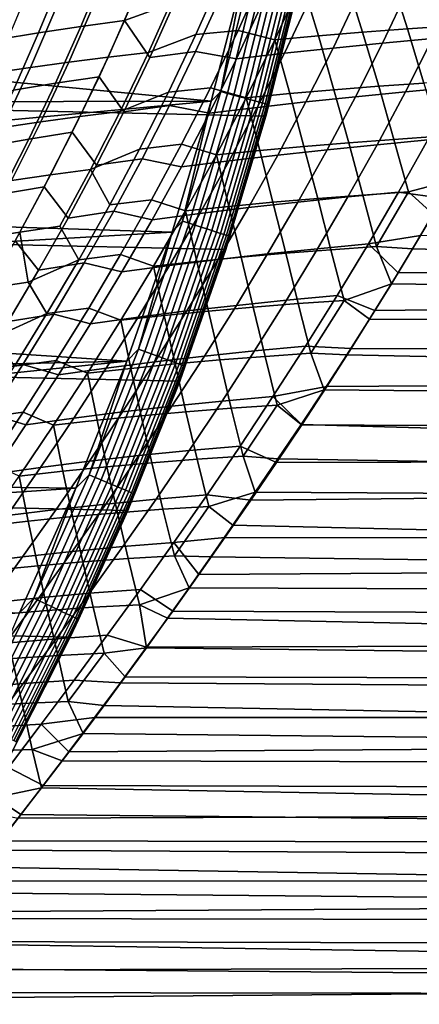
# Model space of a CAD drawing. Header units: metres. Extents: x -28 to 70, y -218 to 28.
# Tile 331 of 463: x 24.33 to 27.87, y -15.18 to -6.46. Entities that reach past the tile are written whole.
import ezdxf

# ---------------------------------------------------------------- set-up
doc = ezdxf.new("R2010")
doc.units = ezdxf.units.M
doc.layers.add('solid_10_261_432_XXX', color=7, linetype='CONTINUOUS')

msp = doc.modelspace()

# ---------------------------------------------------------------- linework, layer by layer
at = {"layer": 'solid_10_261_432_XXX'}
for points in [[(26.508976, -7.316027, -5), (-26.810513, -6.119348, -5), (-27.058064, -4.910316, -5), (26.810513, -6.119348, -5)], [(25.257154, -6.469104, 133.961212), (25.701258, -6.310144, 133.799484), (25.908752, -5.81564, 133.945221), (25.470217, -5.962997, 134.112137)], [(26.026873, -7.183444), (26.32296, -6.008478), (21.108849, -6.198103), (20.955364, -6.698708)], [(24.707632, -6.06529, 134.565735), (24.496422, -6.580187, 134.414658), (24.870918, -6.523442, 134.177658), (25.08305, -6.013059, 134.328659)], [(25.08305, -6.013059, 134.328659), (24.870918, -6.523442, 134.177658), (25.257154, -6.469104, 133.961212), (25.470217, -5.962997, 134.112137)], [(26.112209, -7.100045, -0.003646), (26.32296, -6.008478), (26.026873, -7.183444)], [(26.112209, -7.100045, -0.003646), (26.400711, -5.938065, -0.003646), (26.32296, -6.008478)], [(26.169575, -7.115643, -0.014544), (26.45871, -5.95111, -0.014544), (26.400711, -5.938065, -0.003646), (26.112209, -7.100045, -0.003646)], [(26.225252, -7.130782, -0.032535), (26.515001, -5.963772, -0.032535), (26.45871, -5.95111, -0.014544), (26.169575, -7.115643, -0.014544)], [(26.278429, -7.145241, -0.057356), (26.568766, -5.975864, -0.057356), (26.515001, -5.963772, -0.032535), (26.225252, -7.130782, -0.032535)], [(26.328325, -7.158808, -0.088645), (26.619215, -5.987211, -0.088645), (26.568766, -5.975864, -0.057356), (26.278429, -7.145241, -0.057356)], [(26.374216, -7.171286, -0.125945), (26.665611, -5.997647, -0.125945), (26.619215, -5.987211, -0.088645), (26.328325, -7.158808, -0.088645)], [(26.415428, -7.182491, -0.16871), (26.707279, -6.007019, -0.16871), (26.665611, -5.997647, -0.125945), (26.374216, -7.171286, -0.125945)], [(26.451359, -7.192262, -0.216316), (26.743608, -6.01519, -0.216316), (26.707279, -6.007019, -0.16871), (26.415428, -7.182491, -0.16871)], [(26.481485, -7.200453, -0.268066), (26.774067, -6.022041, -0.268066), (26.743608, -6.01519, -0.216316), (26.451359, -7.192262, -0.216316)], [(24.344812, -6.119728, 134.822586), (24.134478, -6.639364, 134.671387), (24.496422, -6.580187, 134.414658), (24.707632, -6.06529, 134.565735)], [(25.468882, -6.753519, 94.319649), (25.705908, -6.222481, 94.150887), (26.120779, -6.074852, 94.280891), (25.889904, -6.594887, 94.443947)], [(25.889904, -6.594887, 94.443947), (26.120779, -6.074852, 94.280891), (26.495844, -6.040482, 94.425362), (26.263762, -6.557748, 94.588699)], [(26.495844, -6.040482, 94.425362), (26.829556, -6.117515, 94.584053), (26.588961, -6.640156, 94.753601), (26.263762, -6.557748, 94.588699)], [(26.505367, -7.206946, -0.323206), (26.798212, -6.027472, -0.323206), (26.774067, -6.022041, -0.268066), (26.481485, -7.200453, -0.268066)], [(26.522654, -7.211647, -0.380929), (26.815689, -6.031403, -0.380929), (26.798212, -6.027472, -0.323206), (26.505367, -7.206946, -0.323206)], [(26.533094, -7.214486, -0.440391), (26.826244, -6.033777, -0.440391), (26.815689, -6.031403, -0.380929), (26.522654, -7.211647, -0.380929)], [(26.533094, -7.214486, -0.440391), (26.810518, -6.119322, -0.5), (26.826244, -6.033777, -0.440391)], [(26.829556, -6.117515, 94.584053), (27.217405, -6.086092, 94.689491), (27.36816, -6.574712, 94.94442), (26.975796, -6.606469, 94.859169)], [(27.217405, -6.086092, 94.689491), (27.610661, -6.056319, 94.774734), (27.765327, -6.544814, 95.008896), (27.36816, -6.574712, 94.94442)], [(27.610661, -6.056319, 94.774734), (28.008568, -6.028113, 94.839355), (28.166573, -6.516701, 95.052124), (27.765327, -6.544814, 95.008896)], [(26.154049, -8.497979, -5), (-26.508976, -7.316027, -5), (-26.810513, -6.119348, -5), (26.508976, -7.316027, -5)], [(23.995436, -6.176404, 135.098404), (23.7859, -6.700996, 134.947037), (24.134478, -6.639364, 134.671387), (24.344812, -6.119728, 134.822586)], [(26.810518, -6.119322, -0.5), (26.50898, -7.316009, -0.5), (26.508976, -7.316027, -5), (26.810513, -6.119348, -5)], [(26.533094, -7.214486, -0.440391), (26.50898, -7.316009, -0.5), (26.810518, -6.119322, -0.5)], [(26.588961, -6.640156, 94.753601), (26.829556, -6.117515, 94.584053), (26.975796, -6.606469, 94.859169)], [(27.33465, -6.231974, 133.214096), (27.105629, -6.714567, 133.052353), (27.543554, -6.671005, 132.974854), (27.77286, -6.190781, 133.136063)], [(27.77286, -6.190781, 133.136063), (27.543554, -6.671005, 132.974854), (27.986959, -6.62956, 132.922638), (28.216362, -6.151386, 133.083115)], [(24.762762, -6.839872, 93.937775), (24.997213, -6.301993, 93.769585), (25.34708, -6.261263, 93.969101), (25.11134, -6.795604, 94.137566)], [(25.11134, -6.795604, 94.137566), (25.34708, -6.261263, 93.969101), (25.705908, -6.222481, 94.150887), (25.468882, -6.753519, 94.319649)], [(25.701258, -6.310144, 133.799484), (25.4814, -6.797933, 133.642242), (25.888069, -6.745585, 133.469482), (26.108692, -6.261338, 133.626587)], [(26.108692, -6.261338, 133.626587), (25.888069, -6.745585, 133.469482), (26.250023, -6.808491, 133.280884), (26.478025, -6.320237, 133.443268)], [(26.478025, -6.320237, 133.443268), (26.250023, -6.808491, 133.280884), (26.674135, -6.760358, 133.154572), (26.902714, -6.275085, 133.316696)], [(26.902714, -6.275085, 133.316696), (26.674135, -6.760358, 133.154572), (27.105629, -6.714567, 133.052353), (27.33465, -6.231974, 133.214096)], [(24.094927, -6.934979, 93.487564), (24.326881, -6.389357, 93.319855), (24.656935, -6.344686, 93.552963), (24.423756, -6.886329, 93.720894)], [(24.423756, -6.886329, 93.720894), (24.656935, -6.344686, 93.552963), (24.997213, -6.301993, 93.769585), (24.762762, -6.839872, 93.937775)], [(25.257154, -6.469104, 133.961212), (25.4814, -6.797933, 133.642242), (25.701258, -6.310144, 133.799484)], [(24.496422, -6.580187, 134.414658), (24.272234, -7.087498, 134.251373), (24.645945, -7.026426, 134.014572), (24.870918, -6.523442, 134.177658)], [(24.870918, -6.523442, 134.177658), (24.645945, -7.026426, 134.014572), (25.031372, -6.968006, 133.798309), (25.257154, -6.469104, 133.961212)], [(25.257154, -6.469104, 133.961212), (25.031372, -6.968006, 133.798309), (25.250147, -7.278833, 133.473633), (25.4814, -6.797933, 133.642242)], [(27.765327, -6.544814, 95.008896), (28.166573, -6.516701, 95.052124), (28.315327, -6.996615, 95.255226), (27.910942, -7.023862, 95.234238)], [(24.134478, -6.639364, 134.671387), (23.911026, -7.151235, 134.507874), (24.272234, -7.087498, 134.251373), (24.496422, -6.580187, 134.414658)], [(25.218801, -7.275313, 94.501595), (25.468882, -6.753519, 94.319649), (25.889904, -6.594887, 94.443947), (25.646357, -7.106007, 94.619637)], [(25.646357, -7.106007, 94.619637), (25.889904, -6.594887, 94.443947), (26.263762, -6.557748, 94.588699), (26.019171, -7.066206, 94.76461)], [(26.263762, -6.557748, 94.588699), (26.588961, -6.640156, 94.753601), (26.335863, -7.153922, 94.936119), (26.019171, -7.066206, 94.76461)], [(26.588961, -6.640156, 94.753601), (26.975796, -6.606469, 94.859169), (27.113504, -7.084555, 95.127014), (26.721859, -7.118124, 95.041779)], [(26.975796, -6.606469, 94.859169), (27.36816, -6.574712, 94.94442), (27.510101, -7.053155, 95.191338), (27.113504, -7.084555, 95.127014)], [(27.36816, -6.574712, 94.94442), (27.765327, -6.544814, 95.008896), (27.910942, -7.023862, 95.234238), (27.510101, -7.053155, 95.191338)], [(27.986959, -6.62956, 132.922638), (27.746748, -7.102325, 132.750626), (28.194906, -7.06153, 132.72525), (28.434895, -6.590118, 132.896317)], [(26.026873, -7.183444), (20.955364, -6.698708), (20.790014, -7.195505)], [(26.335863, -7.153922, 94.936119), (26.588961, -6.640156, 94.753601), (26.721859, -7.118124, 95.041779)], [(27.105629, -6.714567, 133.052353), (26.865572, -7.191088, 132.879089), (27.303329, -7.145478, 132.802124), (27.543554, -6.671005, 132.974854)], [(27.543554, -6.671005, 132.974854), (27.303329, -7.145478, 132.802124), (27.746748, -7.102325, 132.750626), (27.986959, -6.62956, 132.922638)], [(24.514868, -7.36832, 94.119362), (24.762762, -6.839872, 93.937775), (25.11134, -6.795604, 94.137566), (24.862352, -7.320603, 94.319321)], [(24.862352, -7.320603, 94.319321), (25.11134, -6.795604, 94.137566), (25.468882, -6.753519, 94.319649), (25.218801, -7.275313, 94.501595)], [(25.4814, -6.797933, 133.642242), (25.250147, -7.278833, 133.473633), (25.656185, -7.223183, 133.301102), (25.888069, -6.745585, 133.469482)], [(25.888069, -6.745585, 133.469482), (25.656185, -7.223183, 133.301102), (26.010725, -7.290087, 133.106903), (26.250023, -6.808491, 133.280884)], [(26.250023, -6.808491, 133.280884), (26.010725, -7.290087, 133.106903), (26.434397, -7.239258, 132.980896), (26.674135, -6.760358, 133.154572)], [(26.674135, -6.760358, 133.154572), (26.434397, -7.239258, 132.980896), (26.865572, -7.191088, 132.879089), (27.105629, -6.714567, 133.052353)], [(23.849125, -7.471014, 93.668945), (24.094927, -6.934979, 93.487564), (24.423756, -6.886329, 93.720894), (24.176931, -7.41846, 93.902351)], [(24.176931, -7.41846, 93.902351), (24.423756, -6.886329, 93.720894), (24.762762, -6.839872, 93.937775), (24.514868, -7.36832, 94.119362)], [(24.645945, -7.026426, 134.014572), (24.409082, -7.521751, 133.839554), (24.793861, -7.459484, 133.623581), (25.031372, -6.968006, 133.798309)], [(25.031372, -6.968006, 133.798309), (24.793861, -7.459484, 133.623581), (25.00841, -7.752768, 133.293777), (25.250147, -7.278833, 133.473633)], [(24.272234, -7.087498, 134.251373), (24.035997, -7.586924, 134.076035), (24.409082, -7.521751, 133.839554), (24.645945, -7.026426, 134.014572)], [(27.113504, -7.084555, 95.127014), (27.510101, -7.053155, 95.191338), (27.644983, -7.523536, 95.429054), (27.24436, -7.553767, 95.386459)], [(27.746748, -7.102325, 132.750626), (27.496693, -7.569886, 132.567108), (27.945175, -7.528127, 132.542603), (28.194906, -7.06153, 132.72525)], [(27.510101, -7.053155, 95.191338), (27.910942, -7.023862, 95.234238), (28.049334, -7.4957, 95.449554), (27.644983, -7.523536, 95.429054)], [(24.956934, -7.788233, 94.696564), (25.218801, -7.275313, 94.501595), (25.646357, -7.106007, 94.619637), (25.391375, -7.608686, 94.807823)], [(25.391375, -7.608686, 94.807823), (25.646357, -7.106007, 94.619637), (26.019171, -7.066206, 94.76461), (25.763357, -7.566377, 94.952927)], [(26.019171, -7.066206, 94.76461), (26.335863, -7.153922, 94.936119), (26.071646, -7.659327, 95.131393), (25.763357, -7.566377, 94.952927)], [(25.772593, -8.248126, -0.003646), (26.112209, -7.100045, -0.003646), (26.026873, -7.183444)], [(25.829212, -8.266246, -0.014544), (26.169575, -7.115643, -0.014544), (26.112209, -7.100045, -0.003646), (25.772593, -8.248126, -0.003646)], [(25.884165, -8.283833, -0.032535), (26.225252, -7.130782, -0.032535), (26.169575, -7.115643, -0.014544), (25.829212, -8.266246, -0.014544)], [(25.936649, -8.30063, -0.057356), (26.278429, -7.145241, -0.057356), (26.225252, -7.130782, -0.032535), (25.884165, -8.283833, -0.032535)], [(25.985899, -8.316391, -0.088645), (26.328325, -7.158808, -0.088645), (26.278429, -7.145241, -0.057356), (25.936649, -8.30063, -0.057356)], [(26.335863, -7.153922, 94.936119), (26.721859, -7.118124, 95.041779), (26.848143, -7.586442, 95.322296), (26.457012, -7.621612, 95.237099)], [(26.865572, -7.191088, 132.879089), (26.615431, -7.661684, 132.694336), (27.053146, -7.614376, 132.617905), (27.303329, -7.145478, 132.802124)], [(26.721859, -7.118124, 95.041779), (27.113504, -7.084555, 95.127014), (27.24436, -7.553767, 95.386459), (26.848143, -7.586442, 95.322296)], [(27.303329, -7.145478, 132.802124), (27.053146, -7.614376, 132.617905), (27.496693, -7.569886, 132.567108), (27.746748, -7.102325, 132.750626)], [(25.678371, -8.343931), (26.026873, -7.183444), (20.612898, -7.688201), (20.424095, -8.17657)], [(26.026873, -7.183444), (20.790014, -7.195505), (20.612898, -7.688201)], [(25.250147, -7.278833, 133.473633), (25.00841, -7.752768, 133.293777), (25.413969, -7.694088, 133.121536), (25.656185, -7.223183, 133.301102)], [(25.656185, -7.223183, 133.301102), (25.413969, -7.694088, 133.121536), (25.761068, -7.765106, 132.921371), (26.010725, -7.290087, 133.106903)], [(25.772593, -8.248126, -0.003646), (26.026873, -7.183444), (25.678371, -8.343931)], [(26.031191, -8.330887, -0.125945), (26.374216, -7.171286, -0.125945), (26.328325, -7.158808, -0.088645), (25.985899, -8.316391, -0.088645)], [(26.071867, -8.343904, -0.16871), (26.415428, -7.182491, -0.16871), (26.374216, -7.171286, -0.125945), (26.031191, -8.330887, -0.125945)], [(26.071646, -7.659327, 95.131393), (26.335863, -7.153922, 94.936119), (26.457012, -7.621612, 95.237099)], [(26.107332, -8.355254, -0.216316), (26.451359, -7.192262, -0.216316), (26.415428, -7.182491, -0.16871), (26.071867, -8.343904, -0.16871)], [(26.137066, -8.36477, -0.268066), (26.481485, -7.200453, -0.268066), (26.451359, -7.192262, -0.216316), (26.107332, -8.355254, -0.216316)], [(26.160637, -8.372313, -0.323206), (26.505367, -7.206946, -0.323206), (26.481485, -7.200453, -0.268066), (26.137066, -8.36477, -0.268066)], [(26.1777, -8.377774, -0.380929), (26.522654, -7.211647, -0.380929), (26.505367, -7.206946, -0.323206), (26.160637, -8.372313, -0.323206)], [(26.188004, -8.381072, -0.440391), (26.533094, -7.214486, -0.440391), (26.522654, -7.211647, -0.380929), (26.1777, -8.377774, -0.380929)], [(26.434397, -7.239258, 132.980896), (26.184441, -7.711898, 132.795715), (26.615431, -7.661684, 132.694336), (26.865572, -7.191088, 132.879089)], [(26.188004, -8.381072, -0.440391), (26.50898, -7.316009, -0.5), (26.533094, -7.214486, -0.440391)], [(25.74646, -9.662806, -5), (-26.154049, -8.497979, -5), (-26.508976, -7.316027, -5), (26.154049, -8.497979, -5)], [(24.254715, -7.887603, 94.31424), (24.514868, -7.36832, 94.119362), (24.862352, -7.320603, 94.319321), (24.601343, -7.836577, 94.514229)], [(24.601343, -7.836577, 94.514229), (24.862352, -7.320603, 94.319321), (25.218801, -7.275313, 94.501595), (24.956934, -7.788233, 94.696564)], [(26.010725, -7.290087, 133.106903), (25.761068, -7.765106, 132.921371), (26.184441, -7.711898, 132.795715), (26.434397, -7.239258, 132.980896)], [(26.50898, -7.316009, -0.5), (26.154055, -8.497964, -0.5), (26.154049, -8.497979, -5), (26.508976, -7.316027, -5)], [(26.188004, -8.381072, -0.440391), (26.154055, -8.497964, -0.5), (26.50898, -7.316009, -0.5)], [(23.917606, -7.94129, 94.097252), (24.176931, -7.41846, 93.902351), (24.514868, -7.36832, 94.119362), (24.254715, -7.887603, 94.31424)], [(24.409082, -7.521751, 133.839554), (24.161203, -8.009341, 133.652618), (24.545509, -7.943502, 133.437042), (24.793861, -7.459484, 133.623581)], [(24.793861, -7.459484, 133.623581), (24.545509, -7.943502, 133.437042), (24.756861, -8.220021, 133.102493), (25.00841, -7.752768, 133.293777)], [(27.644983, -7.523536, 95.429054), (28.049334, -7.4957, 95.449554), (28.166256, -7.884161, 95.619576), (27.774454, -7.987513, 95.656303)], [(24.035997, -7.586924, 134.076035), (23.788557, -8.078346, 133.888626), (24.161203, -8.009341, 133.652618), (24.409082, -7.521751, 133.839554)], [(25.126179, -8.102912, 95.008255), (25.391375, -7.608686, 94.807823), (25.763357, -7.566377, 94.952927), (25.497547, -8.058279, 95.153397)], [(25.763357, -7.566377, 94.952927), (26.071646, -7.659327, 95.131393), (25.797604, -8.156281, 95.339127), (25.497547, -8.058279, 95.153397)], [(27.053146, -7.614376, 132.617905), (26.793617, -8.078202, 132.421951), (27.237383, -8.032761, 132.371796), (27.496693, -7.569886, 132.567108)], [(26.848143, -7.586442, 95.322296), (27.24436, -7.553767, 95.386459), (27.369974, -8.015677, 95.636238), (26.969393, -8.046599, 95.593933)], [(27.496693, -7.569886, 132.567108), (27.237383, -8.032761, 132.371796), (27.686266, -7.990438, 132.348099), (27.945175, -7.528127, 132.542603)], [(27.24436, -7.553767, 95.386459), (27.644983, -7.523536, 95.429054), (27.774454, -7.987513, 95.656303), (27.369974, -8.015677, 95.636238)], [(27.945175, -7.528127, 132.542603), (27.686266, -7.990438, 132.348099), (28.072382, -8.044098, 132.310989), (28.256311, -7.719522, 132.45018)], [(24.956934, -7.788233, 94.696564), (25.391375, -7.608686, 94.807823), (25.126179, -8.102912, 95.008255)], [(25.797604, -8.156281, 95.339127), (26.071646, -7.659327, 95.131393), (26.182549, -8.116863, 95.444817)], [(26.184441, -7.711898, 132.795715), (25.924915, -8.178736, 132.598816), (26.355841, -8.126836, 132.497864), (26.615431, -7.661684, 132.694336)], [(26.071646, -7.659327, 95.131393), (26.457012, -7.621612, 95.237099), (26.573364, -8.080316, 95.529938), (26.182549, -8.116863, 95.444817)], [(26.615431, -7.661684, 132.694336), (26.355841, -8.126836, 132.497864), (26.793617, -8.078202, 132.421951), (27.053146, -7.614376, 132.617905)], [(26.457012, -7.621612, 95.237099), (26.848143, -7.586442, 95.322296), (26.969393, -8.046599, 95.593933), (26.573364, -8.080316, 95.529938)], [(25.00841, -7.752768, 133.293777), (24.756861, -8.220021, 133.102493), (25.162094, -8.158621, 132.930634), (25.413969, -7.694088, 133.121536)], [(25.413969, -7.694088, 133.121536), (25.162094, -8.158621, 132.930634), (25.501713, -8.233974, 132.724075), (25.761068, -7.765106, 132.921371)], [(25.761068, -7.765106, 132.921371), (25.501713, -8.233974, 132.724075), (25.924915, -8.178736, 132.598816), (26.184441, -7.711898, 132.795715)], [(23.983555, -8.397487, 94.522163), (24.254715, -7.887603, 94.31424), (24.601343, -7.836577, 94.514229), (24.32958, -8.343329, 94.722023)], [(24.32958, -8.343329, 94.722023), (24.601343, -7.836577, 94.514229), (24.956934, -7.788233, 94.696564), (24.684557, -8.292112, 94.904289)], [(24.956934, -7.788233, 94.696564), (25.126179, -8.102912, 95.008255), (24.851974, -8.588424, 95.220619), (24.684557, -8.292112, 94.904289)], [(27.774454, -7.987513, 95.656303), (28.166256, -7.884161, 95.619576), (27.992249, -8.186392, 95.752182)], [(24.161203, -8.009341, 133.652618), (23.902994, -8.489476, 133.453552), (24.286999, -8.42038, 133.238495), (24.545509, -7.943502, 133.437042)], [(24.545509, -7.943502, 133.437042), (24.286999, -8.42038, 133.238495), (24.496126, -8.680974, 132.899567), (24.756861, -8.220021, 133.102493)], [(27.237383, -8.032761, 132.371796), (26.969366, -8.491506, 132.164383), (27.418697, -8.44903, 132.141388), (27.686266, -7.990438, 132.348099)], [(26.969393, -8.046599, 95.593933), (27.369974, -8.015677, 95.636238), (27.491903, -8.471825, 95.875107), (27.087147, -8.500069, 95.855423)], [(27.369974, -8.015677, 95.636238), (27.774454, -7.987513, 95.656303), (27.491903, -8.471825, 95.875107)], [(27.686266, -7.990438, 132.348099), (27.418697, -8.44903, 132.141388), (27.880901, -8.372719, 132.163086), (28.072382, -8.044098, 132.310989)], [(27.774454, -7.987513, 95.656303), (27.992249, -8.186392, 95.752182), (27.810623, -8.493436, 95.893051), (27.491903, -8.471825, 95.875107)], [(24.851974, -8.588424, 95.220619), (25.126179, -8.102912, 95.008255), (25.497547, -8.058279, 95.153397), (25.22295, -8.541671, 95.365692)], [(25.497547, -8.058279, 95.153397), (25.797604, -8.156281, 95.339127), (25.515009, -8.644542, 95.558952), (25.22295, -8.541671, 95.365692)], [(26.355841, -8.126836, 132.497864), (26.087397, -8.587067, 132.289413), (26.52532, -8.537498, 132.213974), (26.793617, -8.078202, 132.421951)], [(26.182549, -8.116863, 95.444817), (26.573364, -8.080316, 95.529938), (26.686443, -8.531438, 95.813385), (26.290428, -8.565956, 95.749565)], [(26.793617, -8.078202, 132.421951), (26.52532, -8.537498, 132.213974), (26.969366, -8.491506, 132.164383), (27.237383, -8.032761, 132.371796)], [(26.573364, -8.080316, 95.529938), (26.969393, -8.046599, 95.593933), (27.087147, -8.500069, 95.855423), (26.686443, -8.531438, 95.813385)], [(25.678371, -8.343931), (20.424095, -8.17657), (20.223721, -8.660316)], [(24.756861, -8.220021, 133.102493), (24.496126, -8.680974, 132.899567), (24.901173, -8.617195, 132.728165), (25.162094, -8.158621, 132.930634)], [(25.162094, -8.158621, 132.930634), (24.901173, -8.617195, 132.728165), (25.23329, -8.697158, 132.514771), (25.501713, -8.233974, 132.724075)], [(25.501713, -8.233974, 132.724075), (25.23329, -8.697158, 132.514771), (25.656441, -8.640267, 132.389923), (25.924915, -8.178736, 132.598816)], [(25.515009, -8.644542, 95.558952), (25.797604, -8.156281, 95.339127), (25.899738, -8.60365, 95.664558)], [(25.924915, -8.178736, 132.598816), (25.656441, -8.640267, 132.389923), (26.087397, -8.587067, 132.289413), (26.355841, -8.126836, 132.497864)], [(25.797604, -8.156281, 95.339127), (26.182549, -8.116863, 95.444817), (26.290428, -8.565956, 95.749565), (25.899738, -8.60365, 95.664558)], [(27.992249, -8.186392, 95.752182), (54.200001, -8.3083, 95.807358), (54.200001, -9.164531, 96.223289), (27.810623, -8.493436, 95.893051)], [(25.382524, -9.380061, -0.003646), (25.772593, -8.248126, -0.003646), (25.678371, -8.343931)], [(25.438288, -9.400668, -0.014544), (25.829212, -8.266246, -0.014544), (25.772593, -8.248126, -0.003646), (25.382524, -9.380061, -0.003646)], [(25.492409, -9.420669, -0.032535), (25.884165, -8.283833, -0.032535), (25.829212, -8.266246, -0.014544), (25.438288, -9.400668, -0.014544)], [(25.278168, -9.487585), (25.678371, -8.343931), (20.223721, -8.660316), (20.011906, -9.139124)], [(23.983555, -8.397487, 94.522163), (24.32958, -8.343329, 94.722023), (24.402945, -8.786651, 95.124458), (24.048334, -8.840531, 94.942421)], [(24.32958, -8.343329, 94.722023), (24.684557, -8.292112, 94.904289), (24.851974, -8.588424, 95.220619), (24.402945, -8.786651, 95.124458)], [(25.382524, -9.380061, -0.003646), (25.678371, -8.343931), (25.278168, -9.487585)], [(25.5441, -9.43977, -0.057356), (25.936649, -8.30063, -0.057356), (25.884165, -8.283833, -0.032535), (25.492409, -9.420669, -0.032535)], [(25.592602, -9.457694, -0.088645), (25.985899, -8.316391, -0.088645), (25.936649, -8.30063, -0.057356), (25.5441, -9.43977, -0.057356)], [(25.637209, -9.474179, -0.125945), (26.031191, -8.330887, -0.125945), (25.985899, -8.316391, -0.088645), (25.592602, -9.457694, -0.088645)], [(25.677271, -9.488983, -0.16871), (26.071867, -8.343904, -0.16871), (26.031191, -8.330887, -0.125945), (25.637209, -9.474179, -0.125945)], [(25.712198, -9.501891, -0.216316), (26.107332, -8.355254, -0.216316), (26.071867, -8.343904, -0.16871), (25.677271, -9.488983, -0.16871)], [(25.741482, -9.512712, -0.268066), (26.137066, -8.36477, -0.268066), (26.107332, -8.355254, -0.216316), (25.712198, -9.501891, -0.216316)], [(25.764696, -9.521292, -0.323206), (26.160637, -8.372313, -0.323206), (26.137066, -8.36477, -0.268066), (25.741482, -9.512712, -0.268066)], [(24.286999, -8.42038, 133.238495), (24.018995, -8.890478, 133.027725), (24.226837, -9.135974, 132.684784), (24.496126, -8.680974, 132.899567)], [(25.7815, -9.527501, -0.380929), (26.1777, -8.377774, -0.380929), (26.160637, -8.372313, -0.323206), (25.764696, -9.521292, -0.323206)], [(25.791649, -9.531252, -0.440391), (26.188004, -8.381072, -0.440391), (26.1777, -8.377774, -0.380929), (25.7815, -9.527501, -0.380929)], [(25.791649, -9.531252, -0.440391), (26.154055, -8.497964, -0.5), (26.188004, -8.381072, -0.440391)], [(26.969366, -8.491506, 132.164383), (26.693287, -8.94651, 131.944656), (27.143084, -8.904294, 131.922226), (27.418697, -8.44903, 132.141388)], [(27.418697, -8.44903, 132.141388), (27.143084, -8.904294, 131.922226), (27.477285, -9.039104, 131.84082), (27.682207, -8.704758, 132.006317)], [(27.418697, -8.44903, 132.141388), (27.682207, -8.704758, 132.006317), (27.880901, -8.372719, 132.163086)], [(27.880901, -8.372719, 132.163086), (27.682207, -8.704758, 132.006317), (69.439003, -8.578186, 132.066956)], [(25.28702, -10.80817, -5), (-25.74646, -9.662806, -5), (-26.154049, -8.497979, -5), (25.74646, -9.662806, -5)], [(24.569969, -9.064961, 95.444611), (24.851974, -8.588424, 95.220619), (25.22295, -8.541671, 95.365692), (24.940769, -9.016309, 95.589493)], [(25.22295, -8.541671, 95.365692), (25.515009, -8.644542, 95.558952), (25.225132, -9.12387, 95.790527), (24.940769, -9.016309, 95.589493)], [(26.154055, -8.497964, -0.5), (25.746458, -9.662809, -0.5), (25.74646, -9.662806, -5), (26.154049, -8.497979, -5)], [(25.791649, -9.531252, -0.440391), (25.746458, -9.662809, -0.5), (26.154055, -8.497964, -0.5)], [(26.087397, -8.587067, 132.289413), (25.810783, -9.042741, 132.068771), (26.248915, -8.992645, 131.993774), (26.52532, -8.537498, 132.213974)], [(26.52532, -8.537498, 132.213974), (26.248915, -8.992645, 131.993774), (26.693287, -8.94651, 131.944656), (26.969366, -8.491506, 132.164383)], [(26.290428, -8.565956, 95.749565), (26.686443, -8.531438, 95.813385), (26.797728, -8.976488, 96.086243), (26.396757, -9.008062, 96.044434)], [(26.686443, -8.531438, 95.813385), (27.087147, -8.500069, 95.855423), (27.202887, -8.94841, 96.105598), (26.797728, -8.976488, 96.086243)], [(27.087147, -8.500069, 95.855423), (27.491903, -8.471825, 95.875107), (27.622807, -8.803143, 96.041588), (27.202887, -8.94841, 96.105598)], [(27.491903, -8.471825, 95.875107), (27.810623, -8.493436, 95.893051), (27.622807, -8.803143, 96.041588)], [(27.622807, -8.803143, 96.041588), (27.810623, -8.493436, 95.893051), (54.200001, -9.164531, 96.223289)], [(24.496126, -8.680974, 132.899567), (24.226837, -9.135974, 132.684784), (24.631828, -9.070191, 132.513901), (24.901173, -8.617195, 132.728165)], [(24.402945, -8.786651, 95.124458), (24.851974, -8.588424, 95.220619), (24.569969, -9.064961, 95.444611)], [(24.901173, -8.617195, 132.728165), (24.631828, -9.070191, 132.513901), (24.956512, -9.154983, 132.293274), (25.23329, -8.697158, 132.514771)], [(25.656441, -8.640267, 132.389923), (25.379711, -9.09684, 132.168854), (25.810783, -9.042741, 132.068771), (26.087397, -8.587067, 132.289413)], [(25.515009, -8.644542, 95.558952), (25.899738, -8.60365, 95.664558), (26.000589, -9.043143, 95.980804), (25.609842, -9.081742, 95.895966)], [(25.899738, -8.60365, 95.664558), (26.290428, -8.565956, 95.749565), (26.396757, -9.008062, 96.044434), (26.000589, -9.043143, 95.980804)], [(27.477285, -9.039104, 131.84082), (27.26581, -9.375799, 131.666199), (69.439003, -9.438433, 131.632812), (69.439003, -8.578186, 132.066956)], [(27.682207, -8.704758, 132.006317), (27.477285, -9.039104, 131.84082), (69.439003, -8.578186, 132.066956)], [(25.23329, -8.697158, 132.514771), (24.956512, -9.154983, 132.293274), (25.379711, -9.09684, 132.168854), (25.656441, -8.640267, 132.389923)], [(25.225132, -9.12387, 95.790527), (25.515009, -8.644542, 95.558952), (25.609842, -9.081742, 95.895966)], [(24.048334, -8.840531, 94.942421), (24.402945, -8.786651, 95.124458), (24.569969, -9.064961, 95.444611), (24.113375, -9.271544, 95.356766)], [(27.202887, -8.94841, 96.105598), (27.622807, -8.803143, 96.041588), (27.42831, -9.115822, 96.198265)], [(27.42831, -9.115822, 96.198265), (27.622807, -8.803143, 96.041588), (54.200001, -9.164531, 96.223289)], [(26.248915, -8.992645, 131.993774), (25.965693, -9.442878, 131.761688), (26.410431, -9.396979, 131.712967), (26.693287, -8.94651, 131.944656)], [(26.396757, -9.008062, 96.044434), (26.797728, -8.976488, 96.086243), (26.908617, -9.417039, 96.347427), (26.502945, -9.444718, 96.328316)], [(26.693287, -8.94651, 131.944656), (26.410431, -9.396979, 131.712967), (26.86071, -9.355399, 131.690948), (27.143084, -8.904294, 131.922226)], [(26.797728, -8.976488, 96.086243), (27.202887, -8.94841, 96.105598), (26.908617, -9.417039, 96.347427)], [(27.143084, -8.904294, 131.922226), (26.86071, -9.355399, 131.690948), (27.26581, -9.375799, 131.666199), (27.477285, -9.039104, 131.84082)], [(27.202887, -8.94841, 96.105598), (27.42831, -9.115822, 96.198265), (27.228455, -9.429698, 96.362518), (26.908617, -9.417039, 96.347427)], [(24.113375, -9.271544, 95.356766), (24.569969, -9.064961, 95.444611), (24.281368, -9.532261, 95.679924)], [(24.281368, -9.532261, 95.679924), (24.569969, -9.064961, 95.444611), (24.940769, -9.016309, 95.589493), (24.652208, -9.481951, 95.824486)], [(24.940769, -9.016309, 95.589493), (25.225132, -9.12387, 95.790527), (24.929247, -9.594026, 96.033485), (24.652208, -9.481951, 95.824486)], [(25.379711, -9.09684, 132.168854), (25.096012, -9.547733, 131.935959), (25.527288, -9.49312, 131.836288), (25.810783, -9.042741, 132.068771)], [(25.810783, -9.042741, 132.068771), (25.527288, -9.49312, 131.836288), (25.965693, -9.442878, 131.761688), (26.248915, -8.992645, 131.993774)], [(25.609842, -9.081742, 95.895966), (26.000589, -9.043143, 95.980804), (26.101574, -9.476258, 96.286728), (25.705105, -9.511657, 96.223305)], [(26.000589, -9.043143, 95.980804), (26.396757, -9.008062, 96.044434), (26.502945, -9.444718, 96.328316), (26.101574, -9.476258, 96.286728)], [(25.278168, -9.487585), (20.011906, -9.139124), (19.788752, -9.612769)], [(24.226837, -9.135974, 132.684784), (23.950012, -9.584689, 132.458282), (24.355083, -9.517284, 132.287994), (24.631828, -9.070191, 132.513901)], [(24.631828, -9.070191, 132.513901), (24.355083, -9.517284, 132.287994), (24.672657, -9.606743, 132.059921), (24.956512, -9.154983, 132.293274)], [(24.956512, -9.154983, 132.293274), (24.672657, -9.606743, 132.059921), (25.096012, -9.547733, 131.935959), (25.379711, -9.09684, 132.168854)], [(24.929247, -9.594026, 96.033485), (25.225132, -9.12387, 95.790527), (25.314129, -9.550913, 96.13868)], [(25.225132, -9.12387, 95.790527), (25.609842, -9.081742, 95.895966), (25.705105, -9.511657, 96.223305), (25.314129, -9.550913, 96.13868)], [(27.42831, -9.115822, 96.198265), (54.200001, -9.164531, 96.223289), (54.200001, -10, 96.679489), (27.228455, -9.429698, 96.362518)], [(24.94277, -10.493634, -0.003646), (25.382524, -9.380061, -0.003646), (25.278168, -9.487585)], [(24.997566, -10.516687, -0.014544), (25.438288, -9.400668, -0.014544), (25.382524, -9.380061, -0.003646), (24.94277, -10.493634, -0.003646)], [(25.050751, -10.539062, -0.032535), (25.492409, -9.420669, -0.032535), (25.438288, -9.400668, -0.014544), (24.997566, -10.516687, -0.014544)], [(25.965693, -9.442878, 131.761688), (25.677217, -9.886936, 131.518295), (26.122372, -9.841606, 131.469894), (26.410431, -9.396979, 131.712967)], [(26.410431, -9.396979, 131.712967), (26.122372, -9.841606, 131.469894), (26.573154, -9.800982, 131.448181), (26.86071, -9.355399, 131.690948)], [(26.86071, -9.355399, 131.690948), (26.573154, -9.800982, 131.448181), (27.049637, -9.712692, 131.483231), (27.26581, -9.375799, 131.666199)], [(27.26581, -9.375799, 131.666199), (27.049637, -9.712692, 131.483231), (69.439003, -9.438433, 131.632812)], [(24.82708, -10.612073), (25.278168, -9.487585), (19.554373, -10.080997), (19.308937, -10.543476)], [(25.278168, -9.487585), (19.788752, -9.612769), (19.554373, -10.080997)], [(23.987381, -9.990062, 95.926262), (24.281368, -9.532261, 95.679924), (24.652208, -9.481951, 95.824486), (24.358477, -9.938354, 96.070343)], [(24.652208, -9.481951, 95.824486), (24.929247, -9.594026, 96.033485), (24.628626, -10.054767, 96.287498), (24.358477, -9.938354, 96.070343)], [(25.096012, -9.547733, 131.935959), (24.806889, -9.991766, 131.691788), (25.238466, -9.936985, 131.592545), (25.527288, -9.49312, 131.836288)], [(24.94277, -10.493634, -0.003646), (25.278168, -9.487585), (24.82708, -10.612073)], [(25.101545, -10.560431, -0.057356), (25.5441, -9.43977, -0.057356), (25.492409, -9.420669, -0.032535), (25.050751, -10.539062, -0.032535)], [(25.149208, -10.580484, -0.088645), (25.592602, -9.457694, -0.088645), (25.5441, -9.43977, -0.057356), (25.101545, -10.560431, -0.057356)], [(25.193043, -10.598926, -0.125945), (25.637209, -9.474179, -0.125945), (25.592602, -9.457694, -0.088645), (25.149208, -10.580484, -0.088645)], [(25.232409, -10.615487, -0.16871), (25.677271, -9.488983, -0.16871), (25.637209, -9.474179, -0.125945), (25.193043, -10.598926, -0.125945)], [(25.266731, -10.629928, -0.216316), (25.712198, -9.501891, -0.216316), (25.677271, -9.488983, -0.16871), (25.232409, -10.615487, -0.16871)], [(25.527288, -9.49312, 131.836288), (25.238466, -9.936985, 131.592545), (25.677217, -9.886936, 131.518295), (25.965693, -9.442878, 131.761688)], [(25.295509, -10.642035, -0.268066), (25.741482, -9.512712, -0.268066), (25.712198, -9.501891, -0.216316), (25.266731, -10.629928, -0.216316)], [(25.705105, -9.511657, 96.223305), (26.101574, -9.476258, 96.286728), (26.204025, -9.904539, 96.581276), (25.802141, -9.935806, 96.539879)], [(26.101574, -9.476258, 96.286728), (26.502945, -9.444718, 96.328316), (26.610302, -9.877484, 96.60022), (26.204025, -9.904539, 96.581276)], [(26.502945, -9.444718, 96.328316), (26.908617, -9.417039, 96.347427), (27.026764, -9.740253, 96.532104), (26.610302, -9.877484, 96.60022)], [(27.049637, -9.712692, 131.483231), (26.828766, -10.049434, 131.29187), (69.439003, -10.27677, 131.157745), (69.439003, -9.438433, 131.632812)], [(26.908617, -9.417039, 96.347427), (27.228455, -9.429698, 96.362518), (27.026764, -9.740253, 96.532104)], [(27.026764, -9.740253, 96.532104), (27.228455, -9.429698, 96.362518), (54.200001, -10, 96.679489)], [(23.950012, -9.584689, 132.458282), (23.667048, -10.026108, 132.22052), (24.072353, -9.957439, 132.050919), (24.355083, -9.517284, 132.287994)], [(24.355083, -9.517284, 132.287994), (24.072353, -9.957439, 132.050919), (24.383253, -10.05129, 131.815231), (24.672657, -9.606743, 132.059921)], [(24.672657, -9.606743, 132.059921), (24.383253, -10.05129, 131.815231), (24.806889, -9.991766, 131.691788), (25.096012, -9.547733, 131.935959)], [(24.929247, -9.594026, 96.033485), (25.314129, -9.550913, 96.13868), (25.405226, -9.971275, 96.476677), (25.013863, -10.010933, 96.392334)], [(25.318319, -10.651631, -0.323206), (25.764696, -9.521292, -0.323206), (25.741482, -9.512712, -0.268066), (25.295509, -10.642035, -0.268066)], [(25.314129, -9.550913, 96.13868), (25.705105, -9.511657, 96.223305), (25.802141, -9.935806, 96.539879), (25.405226, -9.971275, 96.476677)], [(25.334833, -10.658578, -0.380929), (25.7815, -9.527501, -0.380929), (25.764696, -9.521292, -0.323206), (25.318319, -10.651631, -0.323206)], [(25.344805, -10.662773, -0.440391), (25.791649, -9.531252, -0.440391), (25.7815, -9.527501, -0.380929), (25.334833, -10.658578, -0.380929)], [(25.344805, -10.662773, -0.440391), (25.746458, -9.662809, -0.5), (25.791649, -9.531252, -0.440391)], [(24.776649, -11.93179, -5), (-25.28702, -10.80817, -5), (-25.74646, -9.662806, -5), (25.28702, -10.80817, -5)], [(24.628626, -10.054767, 96.287498), (24.929247, -9.594026, 96.033485), (25.013863, -10.010933, 96.392334)], [(25.746458, -9.662809, -0.5), (25.287012, -10.808193, -0.5), (25.28702, -10.80817, -5), (25.74646, -9.662806, -5)], [(25.344805, -10.662773, -0.440391), (25.287012, -10.808193, -0.5), (25.746458, -9.662809, -0.5)], [(26.573154, -9.800982, 131.448181), (26.828766, -10.049434, 131.29187), (27.049637, -9.712692, 131.483231)], [(26.610302, -9.877484, 96.60022), (27.026764, -9.740253, 96.532104), (26.821894, -10.048585, 96.707634)], [(27.026764, -9.740253, 96.532104), (54.200001, -10, 96.679489), (54.200001, -10.812817, 97.174927), (26.821894, -10.048585, 96.707634)], [(25.677217, -9.886936, 131.518295), (25.38505, -10.323567, 131.264206), (25.830675, -10.27909, 131.216049), (26.122372, -9.841606, 131.469894)], [(26.122372, -9.841606, 131.469894), (25.830675, -10.27909, 131.216049), (26.281986, -10.239693, 131.194504), (26.573154, -9.800982, 131.448181)], [(26.573154, -9.800982, 131.448181), (26.281986, -10.239693, 131.194504), (26.604141, -10.385133, 131.092361), (26.828766, -10.049434, 131.29187)], [(23.689213, -10.438101, 96.183311), (23.987381, -9.990062, 95.926262), (24.358477, -9.938354, 96.070343), (24.060776, -10.385275, 96.326744)], [(24.358477, -9.938354, 96.070343), (24.628626, -10.054767, 96.287498), (24.324512, -10.505881, 96.552223), (24.060776, -10.385275, 96.326744)], [(24.806889, -9.991766, 131.691788), (24.513874, -10.427762, 131.436905), (24.945866, -10.373125, 131.338104), (25.238466, -9.936985, 131.592545)], [(25.238466, -9.936985, 131.592545), (24.945866, -10.373125, 131.338104), (25.38505, -10.323567, 131.264206), (25.677217, -9.886936, 131.518295)], [(25.405226, -9.971275, 96.476677), (25.802141, -9.935806, 96.539879), (25.902168, -10.355762, 96.844788), (25.499668, -10.386522, 96.803551)], [(25.802141, -9.935806, 96.539879), (26.204025, -9.904539, 96.581276), (26.30912, -10.329553, 96.863647), (25.902168, -10.355762, 96.844788)], [(26.204025, -9.904539, 96.581276), (26.610302, -9.877484, 96.60022), (26.30912, -10.329553, 96.863647)], [(26.610302, -9.877484, 96.60022), (26.821894, -10.048585, 96.707634), (26.61763, -10.351858, 96.887459), (26.30912, -10.329553, 96.863647)], [(24.072353, -9.957439, 132.050919), (23.785067, -10.389591, 131.803162), (24.089825, -10.487476, 131.559769), (24.383253, -10.05129, 131.815231)], [(24.383253, -10.05129, 131.815231), (24.089825, -10.487476, 131.559769), (24.513874, -10.427762, 131.436905), (24.806889, -9.991766, 131.691788)], [(24.628626, -10.054767, 96.287498), (25.013863, -10.010933, 96.392334), (25.102184, -10.421811, 96.740601), (24.710278, -10.461605, 96.656601)], [(25.013863, -10.010933, 96.392334), (25.405226, -9.971275, 96.476677), (25.499668, -10.386522, 96.803551), (25.102184, -10.421811, 96.740601)], [(24.324512, -10.505881, 96.552223), (24.628626, -10.054767, 96.287498), (24.710278, -10.461605, 96.656601)], [(26.828766, -10.049434, 131.29187), (26.604141, -10.385133, 131.092361), (69.439003, -10.27677, 131.157745)], [(26.61763, -10.351858, 96.887459), (26.821894, -10.048585, 96.707634), (54.200001, -10.812817, 97.174927)], [(25.38505, -10.323567, 131.264206), (25.090548, -10.751932, 130.999893), (25.53669, -10.708561, 130.95192), (25.830675, -10.27909, 131.216049)], [(25.830675, -10.27909, 131.216049), (25.53669, -10.708561, 130.95192), (25.988548, -10.670624, 130.930389), (26.281986, -10.239693, 131.194504)], [(26.281986, -10.239693, 131.194504), (25.988548, -10.670624, 130.930389), (26.376984, -10.718596, 130.885254), (26.604141, -10.385133, 131.092361)], [(26.376984, -10.718596, 130.885254), (26.147087, -11.049818, 130.67038), (69.439003, -11.091251, 130.642838), (69.439003, -10.27677, 131.157745)], [(26.604141, -10.385133, 131.092361), (26.376984, -10.718596, 130.885254), (69.439003, -10.27677, 131.157745)], [(24.513874, -10.427762, 131.436905), (24.218344, -10.854926, 131.171799), (24.650856, -10.800724, 131.073471), (24.945866, -10.373125, 131.338104)], [(24.945866, -10.373125, 131.338104), (24.650856, -10.800724, 131.073471), (25.090548, -10.751932, 130.999893), (25.38505, -10.323567, 131.264206)], [(25.499668, -10.386522, 96.803551), (25.902168, -10.355762, 96.844788), (26.005487, -10.773816, 97.138252), (25.597832, -10.798948, 97.119362)], [(25.902168, -10.355762, 96.844788), (26.30912, -10.329553, 96.863647), (26.416754, -10.648037, 97.070168), (26.005487, -10.773816, 97.138252)], [(26.30912, -10.329553, 96.863647), (26.61763, -10.351858, 96.887459), (26.416754, -10.648037, 97.070168)], [(26.416754, -10.648037, 97.070168), (26.61763, -10.351858, 96.887459), (54.200001, -10.812817, 97.174927)], [(24.089825, -10.487476, 131.559769), (23.793747, -10.914525, 131.294006), (24.218344, -10.854926, 131.171799), (24.513874, -10.427762, 131.436905)], [(24.324512, -10.505881, 96.552223), (24.710278, -10.461605, 96.656601), (24.79652, -10.863781, 97.015511), (24.403961, -10.90342, 96.9319)], [(24.710278, -10.461605, 96.656601), (25.102184, -10.421811, 96.740601), (25.19466, -10.828947, 97.078217), (24.79652, -10.863781, 97.015511)], [(25.102184, -10.421811, 96.740601), (25.499668, -10.386522, 96.803551), (25.597832, -10.798948, 97.119362), (25.19466, -10.828947, 97.078217)], [(24.82708, -10.612073), (19.308937, -10.543476), (19.052567, -10.999988)], [(24.017529, -10.947833, 96.828056), (24.324512, -10.505881, 96.552223), (24.403961, -10.90342, 96.9319)], [(24.454187, -11.586665, -0.003646), (24.94277, -10.493634, -0.003646), (24.82708, -10.612073)], [(24.507912, -11.61212, -0.014544), (24.997566, -10.516687, -0.014544), (24.94277, -10.493634, -0.003646), (24.454187, -11.586665, -0.003646)], [(24.560053, -11.636826, -0.032535), (25.050751, -10.539062, -0.032535), (24.997566, -10.516687, -0.014544), (24.507912, -11.61212, -0.014544)], [(24.609852, -11.66042, -0.057356), (25.101545, -10.560431, -0.057356), (25.050751, -10.539062, -0.032535), (24.560053, -11.636826, -0.032535)], [(24.325977, -11.715238), (24.82708, -10.612073), (19.052567, -10.999988), (18.785381, -11.450303)], [(24.454187, -11.586665, -0.003646), (24.82708, -10.612073), (24.325977, -11.715238)], [(24.656582, -11.682562, -0.088645), (25.149208, -10.580484, -0.088645), (25.101545, -10.560431, -0.057356), (24.609852, -11.66042, -0.057356)], [(24.699558, -11.702925, -0.125945), (25.193043, -10.598926, -0.125945), (25.149208, -10.580484, -0.088645), (24.656582, -11.682562, -0.088645)], [(24.738153, -11.721211, -0.16871), (25.232409, -10.615487, -0.16871), (25.193043, -10.598926, -0.125945), (24.699558, -11.702925, -0.125945)], [(24.771803, -11.737155, -0.216316), (25.266731, -10.629928, -0.216316), (25.232409, -10.615487, -0.16871), (24.738153, -11.721211, -0.16871)], [(24.800016, -11.750523, -0.268066), (25.295509, -10.642035, -0.268066), (25.266731, -10.629928, -0.216316), (24.771803, -11.737155, -0.216316)], [(25.090548, -10.751932, 130.999893), (24.794792, -11.17176, 130.725708), (25.241467, -11.129746, 130.677826), (25.53669, -10.708561, 130.95192)], [(24.822382, -11.76112, -0.323206), (25.318319, -10.651631, -0.323206), (25.295509, -10.642035, -0.268066), (24.800016, -11.750523, -0.268066)], [(24.838572, -11.76879, -0.380929), (25.334833, -10.658578, -0.380929), (25.318319, -10.651631, -0.323206), (24.822382, -11.76112, -0.323206)], [(24.848349, -11.773422, -0.440391), (25.344805, -10.662773, -0.440391), (25.334833, -10.658578, -0.380929), (24.838572, -11.76879, -0.380929)], [(24.848349, -11.773422, -0.440391), (25.287012, -10.808193, -0.5), (25.344805, -10.662773, -0.440391)], [(25.53669, -10.708561, 130.95192), (25.241467, -11.129746, 130.677826), (25.693853, -11.093493, 130.656204), (25.988548, -10.670624, 130.930389)], [(25.988548, -10.670624, 130.930389), (25.693853, -11.093493, 130.656204), (26.147087, -11.049818, 130.67038), (26.376984, -10.718596, 130.885254)], [(26.005487, -10.773816, 97.138252), (26.416754, -10.648037, 97.070168), (26.218002, -10.938, 97.256042)], [(26.416754, -10.648037, 97.070168), (54.200001, -10.812817, 97.174927), (54.200001, -11.601138, 97.708481), (26.218002, -10.938, 97.256042)], [(24.216385, -13.031374, -5), (-24.776649, -11.93179, -5), (-25.28702, -10.80817, -5), (24.776649, -11.93179, -5)], [(24.218344, -10.854926, 131.171799), (23.921444, -11.272985, 130.89682), (24.354546, -11.219513, 130.798996), (24.650856, -10.800724, 131.073471)], [(24.650856, -10.800724, 131.073471), (24.354546, -11.219513, 130.798996), (24.794792, -11.17176, 130.725708), (25.090548, -10.751932, 130.999893)], [(25.287012, -10.808193, -0.5), (24.77664, -11.931809, -0.5), (24.776649, -11.93179, -5), (25.28702, -10.80817, -5)], [(24.848349, -11.773422, -0.440391), (24.77664, -11.931809, -0.5), (25.287012, -10.808193, -0.5)], [(25.19466, -10.828947, 97.078217), (25.597832, -10.798948, 97.119362), (25.699062, -11.211614, 97.425415), (25.290743, -11.235401, 97.406311)], [(25.597832, -10.798948, 97.119362), (26.005487, -10.773816, 97.138252), (25.699062, -11.211614, 97.425415)], [(26.005487, -10.773816, 97.138252), (26.218002, -10.938, 97.256042), (26.022255, -11.220658, 97.44413), (25.699062, -11.211614, 97.425415)], [(24.403961, -10.90342, 96.9319), (24.79652, -10.863781, 97.015511), (24.886909, -11.264347, 97.36515), (24.4881, -11.298413, 97.302612)], [(24.79652, -10.863781, 97.015511), (25.19466, -10.828947, 97.078217), (25.290743, -11.235401, 97.406311), (24.886909, -11.264347, 97.36515)], [(24.017529, -10.947833, 96.828056), (24.403961, -10.90342, 96.9319), (24.4881, -11.298413, 97.302612), (24.094843, -11.337563, 97.21936)], [(26.022255, -11.220658, 97.44413), (26.218002, -10.938, 97.256042), (54.200001, -11.601138, 97.708481)], [(25.693853, -11.093493, 130.656204), (25.916319, -11.377387, 130.448563), (26.147087, -11.049818, 130.67038)], [(26.147087, -11.049818, 130.67038), (25.916319, -11.377387, 130.448563), (69.439003, -11.091251, 130.642838)], [(24.794792, -11.17176, 130.725708), (24.498842, -11.582824, 130.442017), (24.94603, -11.542414, 130.394135), (25.241467, -11.129746, 130.677826)], [(25.241467, -11.129746, 130.677826), (24.94603, -11.542414, 130.394135), (25.398895, -11.508062, 130.372253), (25.693853, -11.093493, 130.656204)], [(25.693853, -11.093493, 130.656204), (25.398895, -11.508062, 130.372253), (25.684351, -11.70136, 130.219681), (25.916319, -11.377387, 130.448563)], [(25.916319, -11.377387, 130.448563), (25.684351, -11.70136, 130.219681), (69.439003, -11.879988, 130.08931), (69.439003, -11.091251, 130.642838)], [(23.921444, -11.272985, 130.89682), (23.6243, -11.681704, 130.612381), (24.058033, -11.629262, 130.51506), (24.354546, -11.219513, 130.798996)], [(24.354546, -11.219513, 130.798996), (24.058033, -11.629262, 130.51506), (24.498842, -11.582824, 130.442017), (24.794792, -11.17176, 130.725708)], [(24.886909, -11.264347, 97.36515), (25.290743, -11.235401, 97.406311), (25.389467, -11.644319, 97.726562), (24.980595, -11.666459, 97.707008)], [(25.290743, -11.235401, 97.406311), (25.699062, -11.211614, 97.425415), (25.829941, -11.495676, 97.633896), (25.389467, -11.644319, 97.726562)], [(25.699062, -11.211614, 97.425415), (26.022255, -11.220658, 97.44413), (25.829941, -11.495676, 97.633896)], [(25.829941, -11.495676, 97.633896), (26.022255, -11.220658, 97.44413), (54.200001, -11.601138, 97.708481)], [(24.094843, -11.337563, 97.21936), (24.4881, -11.298413, 97.302612), (24.576183, -11.694021, 97.665649), (24.176756, -11.726964, 97.603149)], [(24.4881, -11.298413, 97.302612), (24.886909, -11.264347, 97.36515), (24.980595, -11.666459, 97.707008), (24.576183, -11.694021, 97.665649)], [(24.94603, -11.542414, 130.394135), (24.651306, -11.946415, 130.101105), (25.104568, -11.914171, 130.078827), (25.398895, -11.508062, 130.372253)], [(25.398895, -11.508062, 130.372253), (25.104568, -11.914171, 130.078827), (25.452524, -12.020726, 129.984436), (25.684351, -11.70136, 130.219681)], [(25.389467, -11.644319, 97.726562), (25.829941, -11.495676, 97.633896), (25.639879, -11.764213, 97.825844)], [(25.829941, -11.495676, 97.633896), (54.200001, -11.601138, 97.708481), (54.200001, -12.36318, 98.278938), (25.639879, -11.764213, 97.825844)], [(24.058033, -11.629262, 130.51506), (23.762306, -12.02983, 130.221939), (24.203657, -11.984978, 130.149094), (24.498842, -11.582824, 130.442017)], [(23.917736, -12.657015, -0.003646), (24.454187, -11.586665, -0.003646), (24.325977, -11.715238)], [(23.97028, -12.684821, -0.014544), (24.507912, -11.61212, -0.014544), (24.454187, -11.586665, -0.003646), (23.917736, -12.657015, -0.003646)], [(24.498842, -11.582824, 130.442017), (24.203657, -11.984978, 130.149094), (24.651306, -11.946415, 130.101105), (24.94603, -11.542414, 130.394135)], [(24.021278, -12.711809, -0.032535), (24.560053, -11.636826, -0.032535), (24.507912, -11.61212, -0.014544), (23.97028, -12.684821, -0.014544)], [(24.069986, -12.737584, -0.057356), (24.609852, -11.66042, -0.057356), (24.560053, -11.636826, -0.032535), (24.021278, -12.711809, -0.032535)], [(24.11569, -12.76177, -0.088645), (24.656582, -11.682562, -0.088645), (24.609852, -11.66042, -0.057356), (24.069986, -12.737584, -0.057356)], [(24.157722, -12.784014, -0.125945), (24.699558, -11.702925, -0.125945), (24.656582, -11.682562, -0.088645), (24.11569, -12.76177, -0.088645)], [(24.576183, -11.694021, 97.665649), (24.980595, -11.666459, 97.707008), (25.07633, -12.073303, 98.043129), (24.667084, -12.093459, 98.022827)], [(24.980595, -11.666459, 97.707008), (25.389467, -11.644319, 97.726562), (25.451244, -12.027005, 98.020287), (25.07633, -12.073303, 98.043129)], [(25.389467, -11.644319, 97.726562), (25.639879, -11.764213, 97.825844), (25.451244, -12.027005, 98.020287)], [(24.195471, -12.80399, -0.16871), (24.738153, -11.721211, -0.16871), (24.699558, -11.702925, -0.125945), (24.157722, -12.784014, -0.125945)], [(24.176756, -11.726964, 97.603149), (24.576183, -11.694021, 97.665649), (24.667084, -12.093459, 98.022827), (24.262245, -12.119269, 97.981018)], [(24.228384, -12.821406, -0.216316), (24.771803, -11.737155, -0.216316), (24.738153, -11.721211, -0.16871), (24.195471, -12.80399, -0.16871)], [(24.255978, -12.83601, -0.268066), (24.800016, -11.750523, -0.268066), (24.771803, -11.737155, -0.216316), (24.228384, -12.821406, -0.216316)], [(24.277853, -12.847585, -0.323206), (24.822382, -11.76112, -0.323206), (24.800016, -11.750523, -0.268066), (24.255978, -12.83601, -0.268066)], [(24.293686, -12.855965, -0.380929), (24.838572, -11.76879, -0.380929), (24.822382, -11.76112, -0.323206), (24.277853, -12.847585, -0.323206)], [(24.303249, -12.861025, -0.440391), (24.848349, -11.773422, -0.440391), (24.838572, -11.76879, -0.380929), (24.293686, -12.855965, -0.380929)], [(25.451244, -12.027005, 98.020287), (25.639879, -11.764213, 97.825844), (54.200001, -12.36318, 98.278938)], [(25.684351, -11.70136, 130.219681), (25.452524, -12.020726, 129.984436), (69.439003, -11.879988, 130.08931)], [(24.303249, -12.861025, -0.440391), (24.77664, -11.931809, -0.5), (24.848349, -11.773422, -0.440391)], [(24.77664, -11.931809, -0.5), (24.216375, -13.031393, -0.5), (24.216385, -13.031374, -5), (24.776649, -11.93179, -5)], [(24.303249, -12.861025, -0.440391), (24.216375, -13.031393, -0.5), (24.77664, -11.931809, -0.5)], [(24.651306, -11.946415, 130.101105), (24.357746, -12.34198, 129.798767), (24.811302, -12.312031, 129.775894), (25.104568, -11.914171, 130.078827)], [(25.104568, -11.914171, 130.078827), (24.811302, -12.312031, 129.775894), (25.22138, -12.335021, 129.743164), (25.452524, -12.020726, 129.984436)], [(25.452524, -12.020726, 129.984436), (25.22138, -12.335021, 129.743164), (69.439003, -12.641149, 129.498428), (69.439003, -11.879988, 130.08931)], [(24.203657, -11.984978, 130.149094), (23.909708, -12.378477, 129.846985), (24.357746, -12.34198, 129.798767), (24.651306, -11.946415, 130.101105)], [(25.07633, -12.073303, 98.043129), (25.451244, -12.027005, 98.020287), (25.264339, -12.283824, 98.216858)], [(25.264339, -12.283824, 98.216858), (25.451244, -12.027005, 98.020287), (54.200001, -12.36318, 98.278938)], [(23.86232, -12.15069, 97.918365), (24.262245, -12.119269, 97.981018), (24.349901, -12.517738, 98.355125), (23.944855, -12.54139, 98.312561)], [(24.262245, -12.119269, 97.981018), (24.667084, -12.093459, 98.022827), (24.759272, -12.49994, 98.376541), (24.349901, -12.517738, 98.355125)], [(24.667084, -12.093459, 98.022827), (25.07633, -12.073303, 98.043129), (24.759272, -12.49994, 98.376541)], [(25.07633, -12.073303, 98.043129), (25.264339, -12.283824, 98.216858), (25.077957, -12.535852, 98.416275), (24.759272, -12.49994, 98.376541)], [(25.264339, -12.283824, 98.216858), (54.200001, -12.36318, 98.278938), (54.200001, -13.097215, 98.88501), (25.077957, -12.535852, 98.416275)], [(23.909708, -12.378477, 129.846985), (23.617323, -12.763694, 129.535614), (24.065655, -12.72946, 129.487061), (24.357746, -12.34198, 129.798767)], [(24.357746, -12.34198, 129.798767), (24.065655, -12.72946, 129.487061), (24.519384, -12.701962, 129.463425), (24.811302, -12.312031, 129.775894)], [(24.811302, -12.312031, 129.775894), (24.519384, -12.701962, 129.463425), (24.991156, -12.643999, 129.496109), (25.22138, -12.335021, 129.743164)], [(25.22138, -12.335021, 129.743164), (24.991156, -12.643999, 129.496109), (69.439003, -12.641149, 129.498428)], [(23.944855, -12.54139, 98.312561), (24.349901, -12.517738, 98.355125), (24.437918, -12.925602, 98.728226), (24.028744, -12.940635, 98.705276)], [(24.349901, -12.517738, 98.355125), (24.759272, -12.49994, 98.376541), (24.891581, -12.782842, 98.618225), (24.437918, -12.925602, 98.728226)], [(24.759272, -12.49994, 98.376541), (25.077957, -12.535852, 98.416275), (24.891581, -12.782842, 98.618225)], [(24.891581, -12.782842, 98.618225), (25.077957, -12.535852, 98.416275), (54.200001, -13.097215, 98.88501)], [(24.763191, -12.946754, 129.244064), (24.537176, -13.243405, 128.987076), (69.439003, -13.372965, 128.871582), (69.439003, -12.641149, 129.498428)], [(24.991156, -12.643999, 129.496109), (24.763191, -12.946754, 129.244064), (69.439003, -12.641149, 129.498428)], [(24.065655, -12.72946, 129.487061), (23.775333, -13.109202, 129.165894), (24.229097, -13.08429, 129.141312), (24.519384, -12.701962, 129.463425)], [(24.519384, -12.701962, 129.463425), (24.229097, -13.08429, 129.141312), (24.537176, -13.243405, 128.987076), (24.763191, -12.946754, 129.244064)], [(24.519384, -12.701962, 129.463425), (24.763191, -12.946754, 129.244064), (24.991156, -12.643999, 129.496109)], [(24.437918, -12.925602, 98.728226), (24.891581, -12.782842, 98.618225), (24.705946, -13.025575, 98.823227)], [(24.705946, -13.025575, 98.823227), (24.891581, -12.782842, 98.618225), (54.200001, -13.097215, 98.88501)], [(24.028744, -12.940635, 98.705276), (24.437918, -12.925602, 98.728226), (24.5217, -13.265369, 99.032372), (24.112085, -13.351282, 99.099579)], [(24.437918, -12.925602, 98.728226), (24.705946, -13.025575, 98.823227), (24.5217, -13.265369, 99.032372)], [(24.705946, -13.025575, 98.823227), (54.200001, -13.097215, 98.88501), (54.200001, -13.80158, 99.525322), (24.5217, -13.265369, 99.032372)], [(24.229097, -13.08429, 129.141312), (23.940592, -13.459373, 128.809082), (24.314173, -13.533441, 128.725693), (24.537176, -13.243405, 128.987076)], [(24.537176, -13.243405, 128.987076), (24.314173, -13.533441, 128.725693), (69.439003, -13.372965, 128.871582)], [(24.112085, -13.351282, 99.099579), (24.5217, -13.265369, 99.032372), (24.338686, -13.501723, 99.245224)], [(24.338686, -13.501723, 99.245224), (24.5217, -13.265369, 99.032372), (54.200001, -13.80158, 99.525322)], [(24.314173, -13.533441, 128.725693), (24.094225, -13.81678, 128.460175), (69.439003, -14.07374, 128.210205), (69.439003, -13.372965, 128.871582)], [(24.112085, -13.351282, 99.099579), (24.338686, -13.501723, 99.245224), (24.156906, -13.735438, 99.46254)], [(24.156906, -13.735438, 99.46254), (24.338686, -13.501723, 99.245224), (54.200001, -13.80158, 99.525322)], [(24.156906, -13.735438, 99.46254), (54.200001, -13.80158, 99.525322), (54.200001, -14.474681, 100.198418), (23.976358, -13.966867, 99.684738)], [(24.094225, -13.81678, 128.460175), (23.877682, -14.093337, 128.190765), (69.439003, -14.07374, 128.210205)], [(23.797068, -14.195589, 99.911522), (23.976358, -13.966867, 99.684738), (54.200001, -14.474681, 100.198418)], [(23.664988, -14.362995, 127.91777), (23.456078, -14.625751, 127.641388), (69.439003, -14.741846, 127.515839), (69.439003, -14.07374, 128.210205)], [(23.877682, -14.093337, 128.190765), (23.664988, -14.362995, 127.91777), (69.439003, -14.07374, 128.210205)], [(23.619009, -14.42157, 100.142929), (23.797068, -14.195589, 99.911522), (54.200001, -14.474681, 100.198418)], [(23.619009, -14.42157, 100.142929), (54.200001, -14.474681, 100.198418), (54.200001, -15.114991, 100.902786), (23.44183, -14.645113, 100.379402)], [(23.456078, -14.625751, 127.641388), (23.251579, -14.881364, 127.362076), (69.439003, -14.741846, 127.515839)], [(23.267006, -14.864388, 100.619049), (23.44183, -14.645113, 100.379402), (54.200001, -15.114991, 100.902786)], [(23.051392, -15.129905, 127.079987), (22.855875, -15.371226, 126.795525), (69.439003, -15.375731, 126.790108), (69.439003, -14.741846, 127.515839)], [(23.251579, -14.881364, 127.362076), (23.051392, -15.129905, 127.079987), (69.439003, -14.741846, 127.515839)], [(23.09536, -15.078413, 100.860687), (23.267006, -14.864388, 100.619049), (54.200001, -15.114991, 100.902786)], [(23.09536, -15.078413, 100.860687), (54.200001, -15.114991, 100.902786), (54.200001, -15.721062, 101.636818), (22.761717, -15.490785, 101.34948)]]:
    msp.add_3dface(points, dxfattribs=at)

doc.saveas('drawing.dxf')
